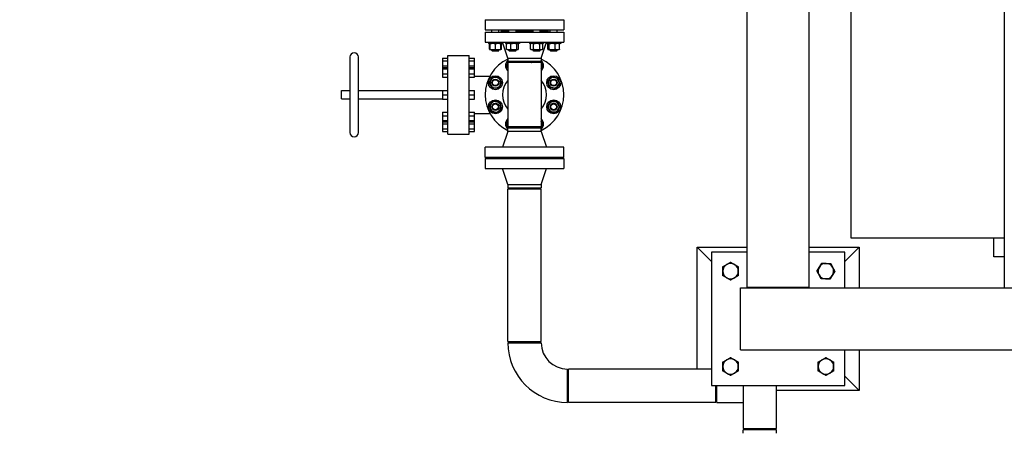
# Model space of a CAD drawing. Header units: inches. Extents: x 36 to 1719, y -84 to 1122.
# Tile 513 of 571: x 626 to 730, y 905 to 948. Entities that reach past the tile are written whole.
import ezdxf

# ---------------------------------------------------------------- set-up
doc = ezdxf.new("R2010")
doc.units = ezdxf.units.IN
doc.header["$LTSCALE"] = 48
doc.header["$MEASUREMENT"] = 0
doc.layers.add('Dimension (ANSI)', color=7, linetype='Continuous', lineweight=25)
doc.layers.add('Visible (ANSI)', color=7, linetype='Continuous', lineweight=30)
doc.styles.add('Note Text (ANSI)', font='tahoma.ttf')
doc.dimstyles.new('Architectural (ANSI)', dxfattribs={"dimscale": 48, "dimtxt": 0.125, "dimasz": 0.098425, "dimexe": 0.125, "dimexo": 0.0625, "dimgap": 0.031496, "dimtad": 0, "dimtih": 1, "dimtoh": 1, "dimdec": 4, "dimrnd": 1e-08, "dimzin": 3, "dimdsep": 46, "dimlunit": 4, "dimtxsty": 'Note Text (ANSI)', "dimcen": 0.09, "dimdle": 0.393701, "dimclrd": 256, "dimclre": 256, "dimclrt": 256, "dimadec": 0, "dimazin": 3, "dimtfac": 0.96, "dimtofl": 0, "dimtmove": 0, "dimatfit": 3, "dimfxl": 1, "dimfrac": 2, "dimtolj": 1, "dimtzin": 12, "dimlwd": -1, "dimlwe": -1, "dimarcsym": 0})

# ---------------------------------------------------------------- blocks, each defined once
blk = doc.blocks.new('*D22')
at = {"layer": 'Defpoints', "color": 0, "transparency": 16777216}
for p in [(702.01, 1001.05), (609.74, 760.49), (738.92, 760.49)]:
    blk.add_point(p, dxfattribs=at)
at = {"layer": 'Dimension (ANSI)', "transparency": 16777216}
for p, q in [((699.01, 1001.05), (603.74, 1001.05)), ((609.74, 996.33), (609.74, 900.57)), ((609.74, 765.22), (609.74, 889.97)), ((735.92, 760.49), (603.74, 760.49))]:
    blk.add_line(p, q, dxfattribs=at)
for points in [[(608.95, 996.33), (610.53, 996.33), (609.74, 1001.05)], [(608.95, 765.22), (610.53, 765.22), (609.74, 760.49)]]:
    blk.add_solid(points, dxfattribs=at)
at = {"layer": 'Dimension (ANSI)', "transparency": 16777216, "insert": (589.78, 899.06), "char_height": 6, "attachment_point": 1, "style": 'Note Text (ANSI)'}
blk.add_mtext('\\A1;20\'-0 9/16"', dxfattribs=at)

msp = doc.modelspace()

# ---------------------------------------------------------------- linework, layer by layer
at = {"layer": 'Visible (ANSI)'}
for p, q in [((702.72918, 920.1129), (702.72918, 994.4929)), ((709.22918, 920.1129), (709.22918, 994.4929)), ((729.68418, 994.5529), (729.68418, 920.0529)), ((713.60418, 989.3029), (713.60418, 925.3029)), ((675.24418, 948.1689), (683.49418, 948.1689)), ((675.24418, 948.1689), (675.24418, 947.1089)), ((683.49418, 948.1689), (683.49418, 947.1089)), ((675.24418, 947.1089), (683.49418, 947.1089)), ((675.93614, 946.8639), (675.93614, 947.1089)), ((676.68614, 946.8639), (676.68614, 947.1089)), ((676.86918, 947.1089), (676.86918, 947.0489)), ((677.7275, 946.8639), (677.7275, 947.1089)), ((678.4775, 946.8639), (678.4775, 947.1089)), ((680.26086, 946.8639), (680.26086, 947.1089)), ((681.01086, 946.8639), (681.01086, 947.1089)), ((681.86918, 947.1089), (681.86918, 947.0489)), ((682.05222, 946.8639), (682.05222, 947.1089)), ((682.80222, 946.8639), (682.80222, 947.1089)), ((675.24418, 946.8639), (683.49418, 946.8639)), ((675.24418, 946.8639), (675.24418, 945.8039)), ((676.86918, 947.0489), (677.7275, 947.0489)), ((676.86918, 946.9239), (677.7275, 946.9239)), ((676.86918, 946.9239), (676.86918, 946.8639)), ((678.4775, 947.0489), (680.26086, 947.0489)), ((678.4775, 946.9239), (680.26086, 946.9239)), ((681.01086, 947.0489), (681.86918, 947.0489)), ((681.01086, 946.9239), (681.86918, 946.9239)), ((681.86918, 946.9239), (681.86918, 946.8639)), ((683.49418, 946.8639), (683.49418, 945.8039)), ((675.24418, 945.8039), (683.49418, 945.8039)), ((675.57664, 945.8039), (675.57664, 945.6699)), ((677.04564, 945.6699), (675.57664, 945.6699)), ((675.68375, 945.07914), (675.68375, 945.61966)), ((675.74864, 945.6699), (675.7288, 945.65844)), ((675.74864, 945.0289), (675.7288, 945.04035)), ((675.74864, 945.07914), (675.74864, 945.61966)), ((675.74864, 945.0289), (676.02989, 945.0289)), ((675.93614, 944.9239), (675.93614, 945.0289)), ((676.02989, 945.0289), (676.59239, 945.0289)), ((676.31114, 945.07914), (676.31114, 945.61966)), ((676.59239, 945.0289), (676.87364, 945.0289)), ((676.68614, 944.9239), (676.68614, 945.0289)), ((676.87364, 945.6699), (676.89348, 945.65844)), ((676.87364, 945.07914), (676.87364, 945.61966)), ((676.87364, 945.0289), (676.89348, 945.04035)), ((676.93853, 945.07914), (676.93853, 945.61966)), ((677.04564, 945.8039), (677.04564, 945.6699)), ((677.61918, 944.1439), (677.05918, 945.8039)), ((677.368, 945.8039), (677.368, 945.6699)), ((678.837, 945.6699), (677.368, 945.6699)), ((677.47511, 945.07914), (677.47511, 945.61966)), ((677.54, 945.6699), (677.52016, 945.65844)), ((677.54, 945.0289), (677.52016, 945.04035)), ((677.54, 945.0289), (677.70475, 945.0289)), ((677.70475, 945.0289), (678.24809, 945.0289)), ((677.7275, 944.9239), (677.7275, 945.0289)), ((677.93439, 945.07914), (677.93439, 945.61966)), ((678.24809, 945.0289), (678.64583, 945.0289)), ((678.4775, 944.9239), (678.4775, 945.0289)), ((678.56178, 945.07914), (678.56178, 945.61966)), ((678.64583, 945.0289), (678.665, 945.0289)), ((678.665, 945.6699), (678.68484, 945.65844)), ((678.665, 945.0289), (678.68484, 945.04035)), ((678.72989, 945.07914), (678.72989, 945.61966)), ((678.837, 945.8039), (678.837, 945.6699)), ((679.90136, 945.8039), (679.90136, 945.6699)), ((681.37036, 945.6699), (679.90136, 945.6699)), ((680.07336, 945.6699), (679.98634, 945.61966)), ((679.98634, 945.07914), (679.98634, 945.61966)), ((680.07336, 945.0289), (679.98634, 945.07914)), ((680.07336, 945.0289), (680.14872, 945.0289)), ((680.14872, 945.0289), (680.63586, 945.0289)), ((680.26086, 944.9239), (680.26086, 945.0289)), ((680.3111, 945.07914), (680.3111, 945.61966)), ((680.63586, 945.0289), (681.123, 945.0289)), ((680.96062, 945.07914), (680.96062, 945.61966)), ((681.01086, 944.9239), (681.01086, 945.0289)), ((681.11918, 944.1439), (681.67918, 945.8039)), ((681.123, 945.0289), (681.19836, 945.0289)), ((681.19836, 945.6699), (681.28538, 945.61966)), ((681.19836, 945.0289), (681.28538, 945.07914)), ((681.28538, 945.07914), (681.28538, 945.61966)), ((681.37036, 945.8039), (681.37036, 945.6699)), ((681.69272, 945.8039), (681.69272, 945.6699)), ((683.16172, 945.6699), (681.69272, 945.6699)), ((681.79984, 945.07914), (681.79984, 945.61966)), ((681.86472, 945.6699), (681.84488, 945.65844)), ((681.86472, 945.0289), (681.84488, 945.04035)), ((681.86472, 945.0289), (681.88389, 945.0289)), ((681.88389, 945.0289), (682.28164, 945.0289)), ((681.96794, 945.07914), (681.96794, 945.61966)), ((682.05222, 944.9239), (682.05222, 945.0289)), ((682.28164, 945.0289), (682.82497, 945.0289)), ((682.59533, 945.07914), (682.59533, 945.61966)), ((682.80222, 944.9239), (682.80222, 945.0289)), ((682.82497, 945.0289), (682.98972, 945.0289)), ((682.98972, 945.6699), (683.00957, 945.65844)), ((682.98972, 945.0289), (683.00957, 945.04035)), ((683.05461, 945.07914), (683.05461, 945.61966)), ((683.16172, 945.8039), (683.16172, 945.6699)), ((661.05918, 944.2589), (661.05918, 936.3389)), ((661.93918, 936.3389), (661.93918, 944.2589)), ((670.76418, 944.1369), (671.32418, 944.1369)), ((670.76418, 944.1369), (670.76418, 943.8729)), ((671.32418, 936.1739), (671.32418, 944.4239)), ((671.32418, 944.4239), (673.56418, 944.4239)), ((673.56418, 936.1739), (673.56418, 944.4239)), ((673.56418, 944.1369), (674.12418, 944.1369)), ((674.12418, 943.8729), (674.12418, 944.1369)), ((675.93614, 944.9239), (676.68614, 944.9239)), ((675.99864, 944.8614), (675.93614, 944.9239)), ((676.62364, 944.8614), (675.99864, 944.8614)), ((676.62364, 944.8614), (676.68614, 944.9239)), ((677.61918, 944.1439), (681.11918, 944.1439)), ((677.61918, 944.1439), (677.61918, 943.8039)), ((677.7275, 944.9239), (678.4775, 944.9239)), ((677.79, 944.8614), (677.7275, 944.9239)), ((678.415, 944.8614), (677.79, 944.8614)), ((678.415, 944.8614), (678.4775, 944.9239)), ((680.26086, 944.9239), (681.01086, 944.9239)), ((680.32336, 944.8614), (680.26086, 944.9239)), ((680.94836, 944.8614), (680.32336, 944.8614)), ((680.94836, 944.8614), (681.01086, 944.9239)), ((681.11918, 944.1439), (681.11918, 943.8039)), ((682.05222, 944.9239), (682.80222, 944.9239)), ((682.11472, 944.8614), (682.05222, 944.9239)), ((682.73972, 944.8614), (682.11472, 944.8614)), ((682.73972, 944.8614), (682.80222, 944.9239)), ((670.76418, 943.8729), (671.32418, 943.8729)), ((670.76418, 943.8729), (670.76418, 943.3449)), ((670.76418, 943.3449), (671.32418, 943.3449)), ((670.76418, 943.3449), (670.76418, 943.14943)), ((670.76418, 943.14943), (671.32418, 943.14943)), ((670.76418, 943.14943), (670.76418, 943.01277)), ((670.76418, 943.01277), (671.32418, 943.01277)), ((670.76418, 943.01277), (670.76418, 942.50276)), ((673.56418, 943.8729), (674.12418, 943.8729)), ((673.56418, 943.3449), (674.12418, 943.3449)), ((673.56418, 943.14943), (674.12418, 943.14943)), ((673.56418, 943.01277), (674.12418, 943.01277)), ((674.12418, 943.3449), (674.12418, 943.8729)), ((674.12418, 943.14943), (674.12418, 943.3449)), ((674.12418, 943.01277), (674.12418, 943.14943)), ((674.12418, 942.50276), (674.12418, 943.01277)), ((677.61918, 943.8039), (681.11918, 943.8039)), ((681.11918, 943.6789), (677.61918, 943.6789)), ((677.61918, 943.6789), (677.61918, 936.9189)), ((681.11918, 943.6789), (681.11918, 936.9189)), ((670.76418, 942.50276), (671.32418, 942.50276)), ((670.76418, 942.50276), (670.76418, 942.12941)), ((670.76418, 942.12941), (671.32418, 942.12941)), ((673.56418, 942.50276), (674.12418, 942.50276)), ((673.56418, 942.12941), (674.12418, 942.12941)), ((674.12418, 942.12941), (674.12418, 942.50276)), ((674.12418, 942.2569), (675.7385, 942.2569)), ((660.17918, 939.8589), (660.17918, 940.7389)), ((660.17918, 940.7389), (661.05918, 940.7389)), ((660.17918, 939.8589), (661.05918, 939.8589)), ((661.93918, 940.7389), (670.76418, 940.7389)), ((661.93918, 939.8589), (670.76418, 939.8589)), ((670.76418, 940.75616), (671.32418, 940.75616)), ((670.76418, 940.75616), (670.76418, 940.2989)), ((670.76418, 940.2989), (671.32418, 940.2989)), ((670.76418, 940.2989), (670.76418, 939.84164)), ((670.76418, 939.84164), (671.32418, 939.84164)), ((673.56418, 940.75616), (674.12418, 940.75616)), ((673.56418, 940.2989), (674.12418, 940.2989)), ((673.56418, 939.84164), (674.12418, 939.84164)), ((674.12418, 940.2989), (674.12418, 940.75616)), ((674.12418, 939.84164), (674.12418, 940.2989)), ((670.76418, 938.46838), (671.32418, 938.46838)), ((670.76418, 938.46838), (670.76418, 938.09503)), ((670.76418, 938.09503), (671.32418, 938.09503)), ((670.76418, 938.09503), (670.76418, 937.58502)), ((673.56418, 938.46838), (674.12418, 938.46838)), ((673.56418, 938.09503), (674.12418, 938.09503)), ((674.12418, 938.09503), (674.12418, 938.46838)), ((674.12418, 938.3409), (675.7385, 938.3409)), ((674.12418, 937.58502), (674.12418, 938.09503)), ((670.76418, 937.58502), (671.32418, 937.58502)), ((670.76418, 937.58502), (670.76418, 937.44837)), ((670.76418, 937.44837), (670.76418, 937.2529)), ((670.76418, 937.44837), (671.32418, 937.44837)), ((670.76418, 937.2529), (671.32418, 937.2529)), ((670.76418, 937.2529), (670.76418, 936.7249)), ((673.56418, 937.58502), (674.12418, 937.58502)), ((673.56418, 937.44837), (674.12418, 937.44837)), ((673.56418, 937.2529), (674.12418, 937.2529)), ((674.12418, 937.44837), (674.12418, 937.58502)), ((674.12418, 937.2529), (674.12418, 937.44837)), ((674.12418, 936.7249), (674.12418, 937.2529)), ((681.11918, 936.9189), (677.61918, 936.9189)), ((681.11918, 936.7939), (677.61918, 936.7939)), ((677.61918, 936.4539), (677.61918, 936.7939)), ((681.11918, 936.4539), (681.11918, 936.7939)), ((670.76418, 936.7249), (671.32418, 936.7249)), ((670.76418, 936.7249), (670.76418, 936.4609)), ((670.76418, 936.4609), (671.32418, 936.4609)), ((671.32418, 936.1739), (673.56418, 936.1739)), ((673.56418, 936.7249), (674.12418, 936.7249)), ((673.56418, 936.4609), (674.12418, 936.4609)), ((674.12418, 936.4609), (674.12418, 936.7249)), ((677.61918, 936.4539), (677.05918, 934.7939)), ((681.11918, 936.4539), (677.61918, 936.4539)), ((681.11918, 936.4539), (681.67918, 934.7939)), ((683.49418, 934.7939), (675.24418, 934.7939)), ((675.24418, 933.7339), (675.24418, 934.7939)), ((683.49418, 933.7339), (683.49418, 934.7939)), ((683.49418, 933.7339), (675.24418, 933.7339)), ((676.86918, 933.6739), (676.86918, 933.7339)), ((676.86918, 933.6739), (681.86918, 933.6739)), ((676.86918, 933.6739), (676.86918, 933.6139)), ((681.86918, 933.6739), (676.86918, 933.6739)), ((681.86918, 933.6739), (681.86918, 933.7339)), ((681.86918, 933.6739), (681.86918, 933.6139)), ((675.24418, 933.6139), (683.49418, 933.6139)), ((675.24418, 933.6139), (675.24418, 932.5539)), ((683.49418, 933.6139), (683.49418, 932.5539)), ((675.24418, 932.5539), (683.49418, 932.5539)), ((677.61918, 930.8939), (677.05918, 932.5539)), ((681.11918, 930.8939), (681.67918, 932.5539)), ((677.61918, 930.8939), (681.11918, 930.8939)), ((677.61918, 930.8939), (677.61918, 930.5539)), ((677.61918, 930.5539), (681.11918, 930.5539)), ((681.11918, 930.8939), (681.11918, 930.5539)), ((677.61918, 930.4289), (681.11918, 930.4289)), ((677.61918, 914.4139), (677.61918, 930.4289)), ((681.11918, 914.4139), (681.11918, 930.4289)), ((713.60418, 925.3029), (729.68418, 925.3029)), ((728.60518, 923.3039), (728.60518, 925.3029)), ((697.47918, 911.5389), (697.47918, 924.3029)), ((697.47918, 924.3029), (702.72918, 924.3029)), ((697.47918, 924.3029), (698.97918, 922.8029)), ((702.72918, 923.8029), (698.97918, 923.8029)), ((698.97918, 923.8029), (698.97918, 909.8029)), ((709.22918, 924.3029), (714.47918, 924.3029)), ((712.97918, 923.8029), (709.22918, 923.8029)), ((714.47918, 924.3029), (712.97918, 922.8029)), ((712.97918, 920.0529), (712.97918, 923.8029)), ((714.47918, 924.3029), (714.47918, 920.0529)), ((729.68418, 923.3039), (728.60518, 923.3039)), ((702.01418, 920.0529), (877.94418, 920.0529)), ((702.01418, 913.5529), (702.01418, 920.0529)), ((702.72918, 920.1129), (709.22918, 920.1129)), ((705.66739, 920.0529), (705.66739, 920.1129)), ((706.29097, 920.1129), (706.29097, 920.0529)), ((677.61918, 914.4139), (681.11918, 914.4139)), ((677.61918, 914.2889), (681.11918, 914.2889)), ((702.01418, 913.5529), (877.94418, 913.5529)), ((712.97918, 909.8029), (712.97918, 913.5529)), ((714.47918, 913.5529), (714.47918, 909.3029)), ((683.86918, 908.0389), (683.86918, 911.5389)), ((683.99418, 908.0389), (683.99418, 911.5389)), ((698.97918, 911.5389), (683.99418, 911.5389)), ((714.47918, 909.3029), (712.97918, 910.8029)), ((698.97918, 909.8029), (712.97918, 909.8029)), ((699.42268, 908.0389), (699.42268, 909.8029)), ((699.54768, 909.3029), (699.42268, 909.3029)), ((699.54768, 908.0389), (699.54768, 909.8029)), ((702.29768, 909.7889), (702.29768, 905.2889)), ((705.79768, 905.2889), (705.79768, 909.7889)), ((714.47918, 909.3029), (705.79768, 909.3029)), ((699.42268, 908.0389), (683.99418, 908.0389)), ((699.54768, 908.0389), (702.29768, 908.0389)), ((702.29768, 905.2889), (705.79768, 905.2889)), ((705.79768, 905.1639), (702.29768, 905.1639)), ((702.29768, 904.8239), (702.29768, 905.1639)), ((705.79768, 904.8239), (705.79768, 905.1639))]:
    msp.add_line(p, q, dxfattribs=at)
for centre, radius in [((676.31114, 941.56558), 0.7345), ((676.31114, 941.56558), 0.37513), ((676.31114, 941.56558), 0.375), ((682.42722, 941.56558), 0.7345), ((682.42722, 941.56558), 0.37513), ((682.42722, 941.56558), 0.375), ((676.31114, 941.56558), 0.3125), ((682.42722, 941.56558), 0.3125), ((676.31114, 939.03222), 0.7345), ((676.31114, 939.03222), 0.37513), ((676.31114, 939.03222), 0.375), ((676.31114, 939.03222), 0.3125), ((682.42722, 939.03222), 0.7345), ((682.42722, 939.03222), 0.37513), ((682.42722, 939.03222), 0.375), ((682.42722, 939.03222), 0.3125)]:
    msp.add_circle(centre, radius, dxfattribs=at)
for centre, radius, start, end in [((661.49918, 944.2589), 0.44, 0, 180), ((679.36918, 940.2989), 4.125, 115.1027208, 244.8972792), ((679.36918, 940.2989), 4.125, 295.1027208, 64.8972792), ((678.1025, 943.35694), 0.7345, 131.1492636, 228.8507364), ((678.1025, 943.35694), 0.5625, 165, 210.7695711), ((678.1025, 943.35694), 0.5625, 149.2304289, 165), ((678.1025, 943.35694), 0.5625, 127.3831386, 145.0842637), ((678.1025, 943.35694), 0.37513, 59.122548, 120.877452), ((678.1025, 943.35694), 0.5625, 45, 52.6168614), ((678.1025, 943.35694), 0.5625, 34.9157363, 45), ((678.1025, 943.35694), 0.7345, 25.9978424, 37.4826455), ((680.63586, 943.35694), 0.7345, 142.5173545, 154.0021576), ((680.63586, 943.35694), 0.5625, 127.3831386, 145.0842637), ((680.63586, 943.35694), 0.37513, 59.122548, 120.877452), ((680.63586, 943.35694), 0.5625, 34.9157363, 52.6168614), ((680.63586, 943.35694), 0.7345, 311.1492636, 48.8507364), ((680.63586, 943.35694), 0.5625, 0, 30.7695711), ((680.63586, 943.35694), 0.5625, 329.2304289, 0), ((676.31114, 941.56558), 0.5625, 90, 150), ((676.31114, 941.56558), 0.5625, 30, 90), ((682.42722, 941.56558), 0.5625, 135, 195), ((682.42722, 941.56558), 0.5625, 75, 135), ((682.42722, 941.56558), 0.5625, 15, 75), ((676.31114, 941.56558), 0.5625, 150, 210), ((676.31114, 941.56558), 0.5625, 210, 270), ((676.31114, 941.56558), 0.5625, 270, 330), ((676.31114, 941.56558), 0.5625, 330, 30), ((679.36918, 940.2989), 2.31, 139.2509456, 220.7490544), ((679.36918, 940.2989), 2.31, 319.2509456, 40.7490544), ((682.42722, 941.56558), 0.5625, 195, 255), ((682.42722, 941.56558), 0.5625, 255, 315), ((682.42722, 941.56558), 0.5625, 315, 15), ((676.31114, 939.03222), 0.5625, 135, 195), ((676.31114, 939.03222), 0.5625, 195, 255), ((676.31114, 939.03222), 0.5625, 75, 135), ((676.31114, 939.03222), 0.5625, 15, 75), ((676.31114, 939.03222), 0.5625, 315, 15), ((682.42722, 939.03222), 0.5625, 150, 210), ((682.42722, 939.03222), 0.5625, 90, 150), ((682.42722, 939.03222), 0.5625, 30, 90), ((682.42722, 939.03222), 0.5625, 330, 30), ((676.31114, 939.03222), 0.5625, 255, 315), ((678.1025, 937.24086), 0.7345, 131.1492636, 228.8507364), ((680.63586, 937.24086), 0.7345, 311.1492636, 48.8507364), ((682.42722, 939.03222), 0.5625, 210, 270), ((682.42722, 939.03222), 0.5625, 270, 330), ((678.1025, 937.24086), 0.5625, 149.2304289, 180), ((678.1025, 937.24086), 0.5625, 180, 210.7695711), ((678.1025, 937.24086), 0.5625, 214.9157363, 232.6168614), ((678.1025, 937.24086), 0.37513, 239.122548, 300.877452), ((678.1025, 937.24086), 0.5625, 307.3831386, 325.0842637), ((678.1025, 937.24086), 0.7345, 322.5173545, 334.0021576), ((680.63586, 937.24086), 0.7345, 205.9978424, 217.4826455), ((680.63586, 937.24086), 0.5625, 214.9157363, 225), ((680.63586, 937.24086), 0.5625, 225, 232.6168614), ((680.63586, 937.24086), 0.37513, 239.122548, 300.877452), ((680.63586, 937.24086), 0.5625, 307.3831386, 325.0842637), ((680.63586, 937.24086), 0.5625, 345, 30.7695711), ((680.63586, 937.24086), 0.5625, 329.2304289, 345), ((661.49918, 936.3389), 0.44, 180, 0), ((700.97918, 921.8029), 0.8125, 120, 180), ((700.97918, 921.8029), 0.8125, 60, 120), ((700.97918, 921.8029), 0.8125, 0, 60), ((710.97918, 921.8029), 0.8125, 87.6522285, 147.6522285), ((710.97918, 921.8029), 0.8125, 27.6522285, 87.6522285), ((700.97918, 921.8029), 0.8125, 180, 240), ((700.97918, 921.8029), 0.8125, 300, 0), ((710.97918, 921.8029), 0.8125, 147.6522285, 207.6522285), ((710.97918, 921.8029), 0.8125, 207.6522285, 267.6522285), ((710.97918, 921.8029), 0.8125, 267.6522285, 327.6522285), ((710.97918, 921.8029), 0.8125, 327.6522285, 27.6522285), ((700.97918, 921.8029), 0.8125, 240, 300), ((683.86918, 914.2889), 6.25, 180, 270), ((683.86918, 914.2889), 2.75, 180, 270), ((700.97918, 911.8029), 0.8125, 120, 180), ((700.97918, 911.8029), 0.8125, 60, 120), ((700.97918, 911.8029), 0.8125, 0, 60), ((710.97918, 911.8029), 0.8125, 120, 180), ((710.97918, 911.8029), 0.8125, 60, 120), ((710.97918, 911.8029), 0.8125, 0, 60), ((700.97918, 911.8029), 0.8125, 180, 240), ((700.97918, 911.8029), 0.8125, 240, 300), ((700.97918, 911.8029), 0.8125, 300, 0), ((710.97918, 911.8029), 0.8125, 180, 240), ((710.97918, 911.8029), 0.8125, 240, 300), ((710.97918, 911.8029), 0.8125, 300, 0), ((704.04768, 909.7889), 1.75, 179.5416289, 180), ((704.04768, 909.7889), 1.75, 0, 0.4583711)]:
    msp.add_arc(centre, radius, start, end, dxfattribs=at)
for points, weights in [([(675.74864, 945.6671), (675.71839, 945.65829), (675.68375, 945.61966)], [1.01375847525, 1.02892942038, 1]), ([(675.68375, 945.07914), (675.71839, 945.04051), (675.74864, 945.0317)], [1, 1.02892942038, 1.01375847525]), ([(675.74864, 945.61966), (675.74864, 945.6699), (675.74864, 945.6699)], [1, 1.0379548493, 1]), ([(676.02989, 945.6699), (675.89936, 945.6699), (675.74864, 945.61966)], [1, 1.0379548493, 1]), ([(675.74864, 945.0289), (675.74864, 945.0289), (675.74864, 945.07914)], [1, 1.0379548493, 1]), ([(675.74864, 945.07914), (675.89936, 945.0289), (676.02989, 945.0289)], [1, 1.0379548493, 1]), ([(676.31114, 945.61966), (676.16042, 945.6699), (676.02989, 945.6699)], [1, 1.0379548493, 1]), ([(676.02989, 945.0289), (676.16042, 945.0289), (676.31114, 945.07914)], [1, 1.0379548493, 1]), ([(676.59239, 945.6699), (676.46186, 945.6699), (676.31114, 945.61966)], [1, 1.0379548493, 1]), ([(676.31114, 945.07914), (676.46186, 945.0289), (676.59239, 945.0289)], [1, 1.0379548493, 1]), ([(676.87364, 945.61966), (676.72292, 945.6699), (676.59239, 945.6699)], [1, 1.0379548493, 1]), ([(676.59239, 945.0289), (676.72292, 945.0289), (676.87364, 945.07914)], [1, 1.0379548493, 1]), ([(676.87364, 945.6699), (676.87364, 945.6699), (676.87364, 945.61966)], [1, 1.0379548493, 1]), ([(676.93853, 945.61966), (676.90504, 945.63333), (676.87364, 945.64314)], [1, 1.01005189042, 1.01477953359]), ([(676.87364, 945.07914), (676.87364, 945.0289), (676.87364, 945.0289)], [1, 1.0379548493, 1]), ([(676.87364, 945.05566), (676.90504, 945.06547), (676.93853, 945.07914)], [1.01477953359, 1.01005189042, 1]), ([(676.89348, 945.65844), (676.91478, 945.64615), (676.93853, 945.61966)], [1.01895290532, 1.01965956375, 1]), ([(676.93853, 945.07914), (676.91478, 945.05265), (676.89348, 945.04035)], [1, 1.01965956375, 1.01895290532]), ([(677.70475, 945.6699), (677.59818, 945.6699), (677.47511, 945.61966)], [1, 1.0379548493, 1]), ([(677.47511, 945.61966), (677.49886, 945.64615), (677.52016, 945.65844)], [1, 1.01965956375, 1.01895290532]), ([(677.52016, 945.04035), (677.49886, 945.05265), (677.47511, 945.07914)], [1.01895290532, 1.01965956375, 1]), ([(677.47511, 945.07914), (677.59818, 945.0289), (677.70475, 945.0289)], [1, 1.0379548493, 1]), ([(677.93439, 945.61966), (677.81133, 945.6699), (677.70475, 945.6699)], [1, 1.0379548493, 1]), ([(677.70475, 945.0289), (677.81133, 945.0289), (677.93439, 945.07914)], [1, 1.0379548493, 1]), ([(678.24809, 945.6699), (678.1025, 945.6699), (677.93439, 945.61966)], [1, 1.0379548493, 1]), ([(677.93439, 945.07914), (678.1025, 945.0289), (678.24809, 945.0289)], [1, 1.0379548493, 1]), ([(678.56178, 945.61966), (678.39367, 945.6699), (678.24809, 945.6699)], [1, 1.0379548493, 1]), ([(678.24809, 945.0289), (678.39367, 945.0289), (678.56178, 945.07914)], [1, 1.0379548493, 1]), ([(678.64583, 945.6699), (678.60682, 945.6699), (678.56178, 945.61966)], [1, 1.0379548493, 1]), ([(678.56178, 945.07914), (678.60682, 945.0289), (678.64583, 945.0289)], [1, 1.0379548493, 1]), ([(678.72989, 945.61966), (678.68484, 945.6699), (678.64583, 945.6699)], [1, 1.0379548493, 1]), ([(678.64583, 945.0289), (678.68484, 945.0289), (678.72989, 945.07914)], [1, 1.0379548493, 1]), ([(680.14872, 945.6699), (680.07336, 945.6699), (679.98634, 945.61966)], [1, 1.0379548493, 1]), ([(679.98634, 945.07914), (680.07336, 945.0289), (680.14872, 945.0289)], [1, 1.0379548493, 1]), ([(680.3111, 945.61966), (680.22409, 945.6699), (680.14872, 945.6699)], [1, 1.0379548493, 1]), ([(680.14872, 945.0289), (680.22409, 945.0289), (680.3111, 945.07914)], [1, 1.0379548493, 1]), ([(680.63586, 945.6699), (680.48514, 945.6699), (680.3111, 945.61966)], [1, 1.0379548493, 1]), ([(680.3111, 945.07914), (680.48514, 945.0289), (680.63586, 945.0289)], [1, 1.0379548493, 1]), ([(680.96062, 945.61966), (680.78659, 945.6699), (680.63586, 945.6699)], [1, 1.0379548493, 1]), ([(680.63586, 945.0289), (680.78659, 945.0289), (680.96062, 945.07914)], [1, 1.0379548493, 1]), ([(681.123, 945.6699), (681.04764, 945.6699), (680.96062, 945.61966)], [1, 1.0379548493, 1]), ([(680.96062, 945.07914), (681.04764, 945.0289), (681.123, 945.0289)], [1, 1.0379548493, 1]), ([(681.28538, 945.61966), (681.19836, 945.6699), (681.123, 945.6699)], [1, 1.0379548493, 1]), ([(681.123, 945.0289), (681.19836, 945.0289), (681.28538, 945.07914)], [1, 1.0379548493, 1]), ([(681.88389, 945.6699), (681.84488, 945.6699), (681.79984, 945.61966)], [1, 1.0379548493, 1]), ([(681.79984, 945.07914), (681.84488, 945.0289), (681.88389, 945.0289)], [1, 1.0379548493, 1]), ([(681.96794, 945.61966), (681.9229, 945.6699), (681.88389, 945.6699)], [1, 1.0379548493, 1]), ([(681.88389, 945.0289), (681.9229, 945.0289), (681.96794, 945.07914)], [1, 1.0379548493, 1]), ([(682.28164, 945.6699), (682.13605, 945.6699), (681.96794, 945.61966)], [1, 1.0379548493, 1]), ([(681.96794, 945.07914), (682.13605, 945.0289), (682.28164, 945.0289)], [1, 1.0379548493, 1]), ([(682.59533, 945.61966), (682.42722, 945.6699), (682.28164, 945.6699)], [1, 1.0379548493, 1]), ([(682.28164, 945.0289), (682.42722, 945.0289), (682.59533, 945.07914)], [1, 1.0379548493, 1]), ([(682.82497, 945.6699), (682.71839, 945.6699), (682.59533, 945.61966)], [1, 1.0379548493, 1]), ([(682.59533, 945.07914), (682.71839, 945.0289), (682.82497, 945.0289)], [1, 1.0379548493, 1]), ([(683.05461, 945.61966), (682.93155, 945.6699), (682.82497, 945.6699)], [1, 1.0379548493, 1]), ([(682.82497, 945.0289), (682.93155, 945.0289), (683.05461, 945.07914)], [1, 1.0379548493, 1]), ([(683.00957, 945.65844), (683.03086, 945.64615), (683.05461, 945.61966)], [1.01895290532, 1.01965956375, 1]), ([(683.05461, 945.07914), (683.03086, 945.05265), (683.00957, 945.04035)], [1, 1.01965956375, 1.01895290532]), ([(677.47511, 943.18883), (677.52016, 943.35694), (677.55917, 943.50252)], [1, 1.0379548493, 1]), ([(677.61918, 943.04476), (677.55151, 943.11244), (677.47511, 943.18883)], [1.01802570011, 1.0232272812, 1]), ([(677.55917, 943.50252), (677.59684, 943.64312), (677.63992, 943.8039)], [1, 1.03660653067, 1.00260084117]), ([(678.45104, 943.8039), (678.47574, 943.7792), (678.50025, 943.75469)], [1.01317251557, 1.00848160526, 1]), ([(678.50025, 943.75469), (678.5378, 943.71713), (678.57604, 943.6789)], [1, 1.01305410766, 1.01712861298]), ([(680.07336, 943.6817), (680.18626, 943.74688), (680.28502, 943.8039)], [1, 1.02816077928, 1.01453351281]), ([(680.07336, 943.6789), (680.07336, 943.6803), (680.07336, 943.6817)], [1.00058470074, 1.0002946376, 1]), ([(680.98671, 943.8039), (681.08547, 943.74688), (681.19836, 943.6817)], [1.01453351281, 1.02816077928, 1]), ([(681.19836, 943.03218), (681.1575, 943.00859), (681.11918, 942.98646)], [1, 1.0100140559, 1.01474386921]), ([(681.19836, 943.6817), (681.19836, 943.50766), (681.19836, 943.35694)], [1, 1.0379548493, 1]), ([(681.19836, 943.35694), (681.19836, 943.20622), (681.19836, 943.03218)], [1, 1.0379548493, 1]), ([(675.824, 941.84683), (675.89936, 941.97736), (675.98638, 942.12808)], [1, 1.0379548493, 1]), ([(675.98638, 942.12808), (676.16042, 942.12808), (676.31114, 942.12808)], [1, 1.0379548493, 1]), ([(676.31114, 942.12808), (676.46186, 942.12808), (676.6359, 942.12808)], [1, 1.0379548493, 1]), ([(676.6359, 942.12808), (676.72292, 941.97736), (676.79828, 941.84683)], [1, 1.0379548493, 1]), ([(681.79984, 941.73369), (681.9229, 941.85675), (682.02948, 941.96333)], [1, 1.0379548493, 1]), ([(682.02948, 941.96333), (682.13605, 942.0699), (682.25912, 942.19297)], [1, 1.0379548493, 1]), ([(682.25912, 942.19297), (682.42722, 942.14792), (682.57281, 942.10891)], [1, 1.0379548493, 1]), ([(682.57281, 942.10891), (682.71839, 942.0699), (682.8865, 942.02486)], [1, 1.0379548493, 1]), ([(682.8865, 942.02486), (682.93155, 941.85675), (682.97056, 941.71117)], [1, 1.0379548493, 1]), ([(675.66162, 941.56558), (675.74864, 941.7163), (675.824, 941.84683)], [1, 1.0379548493, 1]), ([(675.824, 941.28433), (675.74864, 941.41486), (675.66162, 941.56558)], [1, 1.0379548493, 1]), ([(675.98638, 941.00308), (675.89936, 941.1538), (675.824, 941.28433)], [1, 1.0379548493, 1]), ([(676.31114, 941.00308), (676.16042, 941.00308), (675.98638, 941.00308)], [1, 1.0379548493, 1]), ([(676.6359, 941.00308), (676.46186, 941.00308), (676.31114, 941.00308)], [1, 1.0379548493, 1]), ([(676.79828, 941.28433), (676.72292, 941.1538), (676.6359, 941.00308)], [1, 1.0379548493, 1]), ([(676.79828, 941.84683), (676.87364, 941.7163), (676.96066, 941.56558)], [1, 1.0379548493, 1]), ([(676.96066, 941.56558), (676.87364, 941.41486), (676.79828, 941.28433)], [1, 1.0379548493, 1]), ([(681.88389, 941.41999), (681.84488, 941.56558), (681.79984, 941.73369)], [1, 1.0379548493, 1]), ([(681.96794, 941.1063), (681.9229, 941.27441), (681.88389, 941.41999)], [1, 1.0379548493, 1]), ([(682.28164, 941.02225), (682.13605, 941.06126), (681.96794, 941.1063)], [1, 1.0379548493, 1]), ([(682.59533, 940.93819), (682.42722, 940.98324), (682.28164, 941.02225)], [1, 1.0379548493, 1]), ([(682.82497, 941.16783), (682.71839, 941.06126), (682.59533, 940.93819)], [1, 1.0379548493, 1]), ([(683.05461, 941.39747), (682.93155, 941.27441), (682.82497, 941.16783)], [1, 1.0379548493, 1]), ([(682.97056, 941.71117), (683.00957, 941.56558), (683.05461, 941.39747)], [1, 1.0379548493, 1]), ([(675.68375, 939.20032), (675.80682, 939.32339), (675.91339, 939.42996)], [1, 1.0379548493, 1]), ([(675.76781, 938.88663), (675.7288, 939.03222), (675.68375, 939.20032)], [1, 1.0379548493, 1]), ([(675.85186, 938.57294), (675.80682, 938.74104), (675.76781, 938.88663)], [1, 1.0379548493, 1]), ([(675.91339, 939.42996), (676.01997, 939.53654), (676.14303, 939.6596)], [1, 1.0379548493, 1]), ([(676.14303, 939.6596), (676.31114, 939.61456), (676.45673, 939.57555)], [1, 1.0379548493, 1]), ([(676.45673, 939.57555), (676.60231, 939.53654), (676.77042, 939.49149)], [1, 1.0379548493, 1]), ([(676.93853, 938.86411), (676.81546, 938.74104), (676.70889, 938.63447)], [1, 1.0379548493, 1]), ([(676.77042, 939.49149), (676.81546, 939.32339), (676.85447, 939.1778)], [1, 1.0379548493, 1]), ([(676.85447, 939.1778), (676.89348, 939.03222), (676.93853, 938.86411)], [1, 1.0379548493, 1]), ([(681.7777, 939.03222), (681.86472, 939.18294), (681.94008, 939.31347)], [1, 1.0379548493, 1]), ([(681.94008, 938.75097), (681.86472, 938.88149), (681.7777, 939.03222)], [1, 1.0379548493, 1]), ([(681.94008, 939.31347), (682.01544, 939.44399), (682.10246, 939.59472)], [1, 1.0379548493, 1]), ([(682.10246, 939.59472), (682.2765, 939.59472), (682.42722, 939.59472)], [1, 1.0379548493, 1]), ([(682.42722, 939.59472), (682.57794, 939.59472), (682.75198, 939.59472)], [1, 1.0379548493, 1]), ([(682.75198, 939.59472), (682.839, 939.44399), (682.91436, 939.31347)], [1, 1.0379548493, 1]), ([(682.91436, 939.31347), (682.98972, 939.18294), (683.07674, 939.03222)], [1, 1.0379548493, 1]), ([(683.07674, 939.03222), (682.98972, 938.88149), (682.91436, 938.75097)], [1, 1.0379548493, 1]), ([(676.16555, 938.48888), (676.01997, 938.52789), (675.85186, 938.57294)], [1, 1.0379548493, 1]), ([(676.47925, 938.40483), (676.31114, 938.44987), (676.16555, 938.48888)], [1, 1.0379548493, 1]), ([(676.70889, 938.63447), (676.60231, 938.52789), (676.47925, 938.40483)], [1, 1.0379548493, 1]), ([(682.10246, 938.46972), (682.01544, 938.62044), (681.94008, 938.75097)], [1, 1.0379548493, 1]), ([(682.42722, 938.46972), (682.2765, 938.46972), (682.10246, 938.46972)], [1, 1.0379548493, 1]), ([(682.75198, 938.46972), (682.57794, 938.46972), (682.42722, 938.46972)], [1, 1.0379548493, 1]), ([(682.91436, 938.75097), (682.839, 938.62044), (682.75198, 938.46972)], [1, 1.0379548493, 1]), ([(677.54, 937.56562), (677.58087, 937.58921), (677.61918, 937.61133)], [1, 1.0100140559, 1.01474386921]), ([(677.54, 937.24086), (677.54, 937.39158), (677.54, 937.56562)], [1, 1.0379548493, 1]), ([(677.54, 936.9161), (677.54, 937.09014), (677.54, 937.24086)], [1, 1.0379548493, 1]), ([(677.75165, 936.7939), (677.65289, 936.85092), (677.54, 936.9161)], [1.01453351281, 1.02816077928, 1]), ([(678.665, 936.9161), (678.55211, 936.85092), (678.45334, 936.7939)], [1, 1.02816077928, 1.01453351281]), ([(678.665, 936.9189), (678.665, 936.9175), (678.665, 936.9161)], [1.00058470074, 1.0002946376, 1]), ([(680.23812, 936.84311), (680.20056, 936.88067), (680.16233, 936.9189)], [1, 1.01305410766, 1.01712861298]), ([(680.28733, 936.7939), (680.26263, 936.8186), (680.23812, 936.84311)], [1.01317251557, 1.00848160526, 1]), ([(681.1792, 937.09527), (681.14152, 936.95467), (681.09844, 936.7939)], [1, 1.03660653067, 1.00260084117]), ([(681.11918, 937.55303), (681.18686, 937.48536), (681.26325, 937.40896)], [1.01802570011, 1.0232272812, 1]), ([(681.26325, 937.40896), (681.21821, 937.24086), (681.1792, 937.09527)], [1, 1.0379548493, 1]), ([(700.16668, 922.27199), (700.38439, 922.39769), (700.57293, 922.50654)], [1, 1.0379548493, 1]), ([(700.57293, 922.50654), (700.76147, 922.6154), (700.97918, 922.74109)], [1, 1.0379548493, 1]), ([(700.97918, 922.74109), (701.19689, 922.6154), (701.38543, 922.50654)], [1, 1.0379548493, 1]), ([(701.38543, 922.50654), (701.57397, 922.39769), (701.79168, 922.27199)], [1, 1.0379548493, 1]), ([(710.29277, 922.23763), (710.40926, 922.42156), (710.54376, 922.63393)], [1, 1.0379548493, 1]), ([(710.54376, 922.63393), (710.79494, 922.62363), (711.01247, 922.61472)], [1, 1.0379548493, 1]), ([(711.01247, 922.61472), (711.22999, 922.6058), (711.48117, 922.5955)], [1, 1.0379548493, 1]), ([(711.48117, 922.5955), (711.59784, 922.37282), (711.69888, 922.17998)], [1, 1.0379548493, 1]), ([(700.16668, 921.8029), (700.16668, 922.02061), (700.16668, 922.27199)], [1, 1.0379548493, 1]), ([(700.16668, 921.3338), (700.16668, 921.58519), (700.16668, 921.8029)], [1, 1.0379548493, 1]), ([(700.57293, 921.09925), (700.38439, 921.20811), (700.16668, 921.3338)], [1, 1.0379548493, 1]), ([(701.79168, 921.3338), (701.57397, 921.20811), (701.38543, 921.09925)], [1, 1.0379548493, 1]), ([(701.79168, 922.27199), (701.79168, 922.02061), (701.79168, 921.8029)], [1, 1.0379548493, 1]), ([(701.79168, 921.8029), (701.79168, 921.58519), (701.79168, 921.3338)], [1, 1.0379548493, 1]), ([(710.04178, 921.84133), (710.17628, 922.05371), (710.29277, 922.23763)], [1, 1.0379548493, 1]), ([(710.25948, 921.42581), (710.15845, 921.61866), (710.04178, 921.84133)], [1, 1.0379548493, 1]), ([(710.47719, 921.0103), (710.36052, 921.23297), (710.25948, 921.42581)], [1, 1.0379548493, 1]), ([(711.66559, 921.36816), (711.54911, 921.18424), (711.4146, 920.97186)], [1, 1.0379548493, 1]), ([(711.91659, 921.76446), (711.78208, 921.55209), (711.66559, 921.36816)], [1, 1.0379548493, 1]), ([(711.69888, 922.17998), (711.79992, 921.98714), (711.91659, 921.76446)], [1, 1.0379548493, 1]), ([(700.97918, 920.8647), (700.76147, 920.9904), (700.57293, 921.09925)], [1, 1.0379548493, 1]), ([(701.38543, 921.09925), (701.19689, 920.9904), (700.97918, 920.8647)], [1, 1.0379548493, 1]), ([(710.9459, 920.99108), (710.72837, 921), (710.47719, 921.0103)], [1, 1.0379548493, 1]), ([(711.4146, 920.97186), (711.16342, 920.98216), (710.9459, 920.99108)], [1, 1.0379548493, 1]), ([(700.16668, 912.27199), (700.38439, 912.39769), (700.57293, 912.50654)], [1, 1.0379548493, 1]), ([(700.16668, 911.8029), (700.16668, 912.02061), (700.16668, 912.27199)], [1, 1.0379548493, 1]), ([(700.57293, 912.50654), (700.76147, 912.6154), (700.97918, 912.74109)], [1, 1.0379548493, 1]), ([(700.97918, 912.74109), (701.19689, 912.6154), (701.38543, 912.50654)], [1, 1.0379548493, 1]), ([(701.38543, 912.50654), (701.57397, 912.39769), (701.79168, 912.27199)], [1, 1.0379548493, 1]), ([(701.79168, 912.27199), (701.79168, 912.02061), (701.79168, 911.8029)], [1, 1.0379548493, 1]), ([(710.16668, 912.27199), (710.38439, 912.39769), (710.57293, 912.50654)], [1, 1.0379548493, 1]), ([(710.16668, 911.8029), (710.16668, 912.02061), (710.16668, 912.27199)], [1, 1.0379548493, 1]), ([(710.57293, 912.50654), (710.76147, 912.6154), (710.97918, 912.74109)], [1, 1.0379548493, 1]), ([(710.97918, 912.74109), (711.19689, 912.6154), (711.38543, 912.50654)], [1, 1.0379548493, 1]), ([(711.38543, 912.50654), (711.57397, 912.39769), (711.79168, 912.27199)], [1, 1.0379548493, 1]), ([(711.79168, 912.27199), (711.79168, 912.02061), (711.79168, 911.8029)], [1, 1.0379548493, 1]), ([(700.16668, 911.3338), (700.16668, 911.58519), (700.16668, 911.8029)], [1, 1.0379548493, 1]), ([(700.57293, 911.09925), (700.38439, 911.20811), (700.16668, 911.3338)], [1, 1.0379548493, 1]), ([(700.97918, 910.8647), (700.76147, 910.9904), (700.57293, 911.09925)], [1, 1.0379548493, 1]), ([(701.38543, 911.09925), (701.19689, 910.9904), (700.97918, 910.8647)], [1, 1.0379548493, 1]), ([(701.79168, 911.3338), (701.57397, 911.20811), (701.38543, 911.09925)], [1, 1.0379548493, 1]), ([(701.79168, 911.8029), (701.79168, 911.58519), (701.79168, 911.3338)], [1, 1.0379548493, 1]), ([(710.16668, 911.3338), (710.16668, 911.58519), (710.16668, 911.8029)], [1, 1.0379548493, 1]), ([(710.57293, 911.09925), (710.38439, 911.20811), (710.16668, 911.3338)], [1, 1.0379548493, 1]), ([(710.97918, 910.8647), (710.76147, 910.9904), (710.57293, 911.09925)], [1, 1.0379548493, 1]), ([(711.38543, 911.09925), (711.19689, 910.9904), (710.97918, 910.8647)], [1, 1.0379548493, 1]), ([(711.79168, 911.3338), (711.57397, 911.20811), (711.38543, 911.09925)], [1, 1.0379548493, 1]), ([(711.79168, 911.8029), (711.79168, 911.58519), (711.79168, 911.3338)], [1, 1.0379548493, 1])]:
    msp.add_rational_spline(points, weights, degree=2, dxfattribs=at)

# ---------------------------------------------------------------- dimensions: what is measured, and where the dimension line sits
at = {"layer": 'Dimension (ANSI)'}
dim = msp.add_linear_dim(base=(609.7408, 760.4914), p1=(702.01418, 1001.0529), p2=(738.91768, 760.4914), angle=270, dimstyle='Architectural (ANSI)', override={"dimgap": 0.031496, "dimdec": 4, "dimlfac": 1, "dimtol": 0, "dimlim": 0, "dimtp": 0, "dimtm": 0, "dimtdec": 2, "dimatfit": 1}, dxfattribs=at)
dim.commit()
dim.dimension.update_dxf_attribs({"geometry": '*D22', "text_midpoint": (609.7408, 895.27215), "dimtype": 160})

doc.saveas('drawing.dxf')
